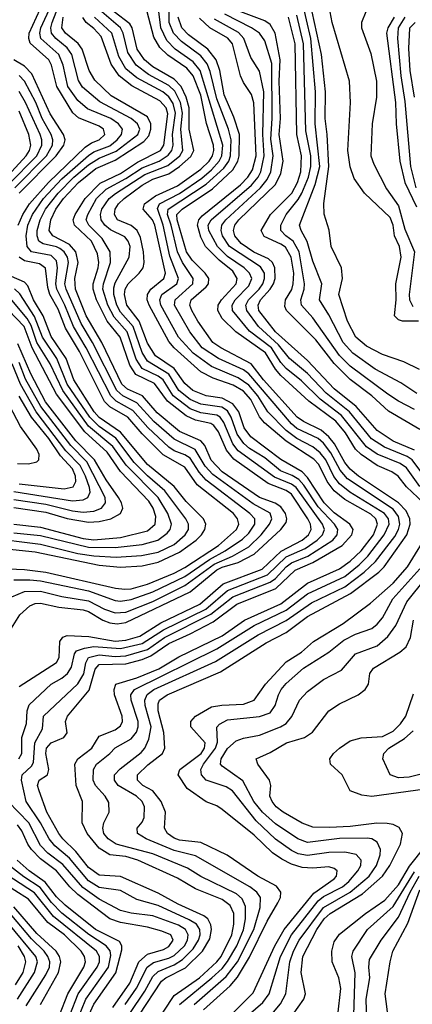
# Model space of a CAD drawing. Header units: inches. Extents: x 501365 to 657855, y 482276 to 547543.
# Tile 760 of 957: x 615972 to 617442, y 522590 to 526280. Entities that reach past the tile are written whole.
import ezdxf

# ---------------------------------------------------------------- set-up
doc = ezdxf.new("R2010")
doc.units = ezdxf.units.IN
doc.header["$MEASUREMENT"] = 0
doc.layers.add('A6512', color=7, linetype='Continuous')

msp = doc.modelspace()

# ---------------------------------------------------------------- linework, layer by layer
at = {"layer": 'A6512', "color": 5}
for points, elevation in [([(615942.4, 524117.6), (615990, 524137.2), (616050, 524138.2), (616130, 524118), (616230, 524102.6), (616290, 524071.2), (616330, 524057.8), (616370, 524060.1), (616470, 524100.3), (616590, 524159.2), (616699.9, 524240.1), (616768.2, 524270), (616830, 524304.8), (616876.7, 524350), (616907.2, 524390), (616915.9, 524410), (616910, 524430.8), (616845.8, 524465.8), (616695.6, 524575.6), (616666.8, 524606.8), (616629.4, 524669.4), (616550, 524708.1), (616474.7, 524774.7), (616410, 524844.8), (616358.3, 524870), (616335.7, 524890), (616244.3, 525070), (616201.8, 525141.8), (616145.4, 525270), (616141, 525290), (616154.3, 525370), (616150.5, 525390.5), (616138.1, 525410), (616122.2, 525422.2), (616109.2, 525429.2), (616060.4, 525440.4), (616043.2, 525450), (616037.2, 525470), (616037.7, 525490), (616048.1, 525530), (616069.2, 525570), (616115.6, 525630), (616174.6, 525690), (616230, 525735.7), (616270, 525761.6), (616332.8, 525787.2), (616413.9, 525850), (616421.6, 525870), (616413.2, 525890), (616388.9, 525910), (616272.3, 525972.3), (616207.3, 526027.3), (616192.7, 526052.7), (616166.8, 526150), (616150, 526174.6), (616106.7, 526210), (616090.7, 526230), (616088.3, 526250), (616093.3, 526270), (616146.9, 526410)], 3640), ([(615965.8, 525510), (615983.9, 525550), (616009.3, 525590), (616079.9, 525670), (616217.6, 525802.4), (616240.8, 525819.1), (616269.2, 525830), (616290.6, 525850), (616285.3, 525870), (616270, 525881.1), (616192.2, 525912.2), (616170.5, 525930.5), (616110.9, 526030), (616090.8, 526110), (616081.7, 526130), (616011.7, 526191.7), (616005.6, 526210), (616007.3, 526230), (616062.1, 526350)], 3680), ([(616625.8, 522590), (616745.7, 522694.3), (616787.2, 522750), (616848.1, 522870), (616872.5, 522952.5), (616873.6, 522990), (616859.7, 523010), (616833.2, 523030), (616630, 523146.4), (616550, 523166.3), (616445.7, 523210), (616412.5, 523230), (616411.5, 523250), (616430, 523272.4), (616437.9, 523290), (616438.8, 523330), (616430.8, 523350), (616409.9, 523370), (616341, 523410), (616326.5, 523430), (616327.2, 523450), (616347.6, 523472.4), (616426.7, 523533.3), (616440.5, 523550), (616456, 523584), (616464.7, 523630), (616442.1, 523710), (616440.2, 523730), (616448.7, 523751.3), (616474.5, 523770), (616705.4, 523874.5), (616865.5, 523974.5), (616970, 524028.6), (617065, 524095), (617190, 524154.7), (617261.7, 524210), (617304.3, 524250), (617376.4, 524343.6), (617390.3, 524369.8), (617395.2, 524390), (617390, 524418.5), (617370, 524445.6), (617199.3, 524559.3), (617171.4, 524591.4), (617136.8, 524656.8), (617110, 524693.2), (617090, 524710.9), (617010, 524748.1), (616990, 524765.2), (616830, 524952.5), (616810, 524967.7), (616716.2, 525010), (616655.2, 525050), (616608.5, 525110), (616551.7, 525210), (616554.2, 525230), (616620.2, 525290), (616621.7, 525310), (616581.6, 525370), (616562.4, 525410), (616539.2, 525510), (616525.5, 525550), (616528.3, 525570), (616670, 525663.5), (616736.2, 525723.8), (616754.9, 525750), (616761.9, 525770), (616764.2, 525830), (616754, 525870), (616710, 525984), (616685.7, 526085.7), (616674, 526114), (616650, 526144.9), (616578.3, 526198.3), (616548.2, 526230), (616531.6, 526270), (616532.8, 526350)], 3440), ([(617458.7, 524878.7), (617398.7, 524918.7), (617302.7, 524970), (617219.6, 525030), (617183.5, 525070), (617130, 525173.7), (617095, 525230), (617103.3, 525290), (617070, 525375.5), (617048.8, 525448.8), (617025.4, 525490), (617019.7, 525510), (617078.1, 525661.9), (617095.5, 525730), (617078.6, 525890), (617079.6, 526010), (617061.7, 526210), (617029.3, 526349.3)], 3240), ([(615950, 524180.4), (616010, 524180.8), (616050, 524176.9), (616230, 524139.8), (616330, 524103.9), (616350, 524101.1), (616390, 524107), (616470, 524136.3), (616590, 524193.6), (616682.4, 524257.6), (616741.5, 524290), (616806.2, 524333.8), (616830, 524355.2), (616852.2, 524390), (616852.2, 524410), (616834.1, 524430), (616670, 524554.8), (616643.8, 524583.8), (616610, 524636.4), (616590, 524649.3), (616550, 524663.8), (616530, 524677.6), (616451.7, 524751.7), (616395.5, 524815.5), (616332.8, 524850), (616312.9, 524870), (616221.2, 525050), (616174, 525130), (616141.3, 525210), (616110.8, 525270), (616106.9, 525290), (616113.6, 525350), (616110, 525376.4), (616090, 525396.6), (616016, 525410), (615999.5, 525430), (615996.3, 525470), (616002.9, 525510), (616020.2, 525550), (616061.3, 525610), (616130, 525683.2), (616230, 525771), (616250, 525785), (616310, 525807.9), (616337.1, 525830), (616353.3, 525850), (616356.9, 525870), (616342.1, 525890), (616313.2, 525910), (616225.4, 525945.4), (616190, 525977.1), (616152, 526030), (616134.9, 526110), (616118.5, 526150), (616051.7, 526210), (616047.3, 526230), (616050.7, 526250), (616090, 526333.2)], 3660), ([(616384.1, 522555.9), (616440.3, 522639.7), (616470, 522694.3), (616490, 522713.7), (616550, 522738.3), (616581.6, 522758.4), (616621.6, 522798.4), (616642, 522830), (616647.7, 522850), (616646.3, 522870), (616633.6, 522890), (616607.1, 522907.1), (616490, 522960.2), (616410, 522982.8), (616350, 523016.5), (616270, 523027.5), (616230, 523053.5), (616158, 523138), (616103.6, 523183.6), (616082.6, 523210), (616049.3, 523270), (615995.6, 523350), (615978.2, 523430), (615981.5, 523450), (616016.8, 523483.2), (616024.2, 523495.8), (616028.3, 523570), (616057.3, 523622.7), (616061.5, 523670), (616190, 523791.8), (616211.7, 523828.3), (616219.2, 523870), (616230.1, 523889.9), (616270, 523899.4), (616330, 523894.2), (616370, 523896.3), (616450, 523920.4), (616514.6, 523965.4), (616688.1, 524051.9), (616770, 524117.4), (616910, 524171.7), (616930, 524185.3), (616970, 524229.8), (616990, 524245.1), (617050.9, 524269.1), (617144, 524330), (617161.3, 524350), (617162.8, 524370), (617150.7, 524390), (617090, 524454.4), (617035.6, 524535.6), (617016.7, 524556.7), (616992.4, 524572.4), (616949, 524590), (616890, 524637.9), (616832.9, 524672.9), (616811.5, 524691.5), (616786.9, 524726.9), (616764.1, 524790), (616750, 524814.7), (616728.6, 524828.6), (616650, 524839.7), (616610, 524856.6), (616568.3, 524890), (616530, 524951.5), (616450, 525000.2), (616430, 525033.2), (616397.3, 525130), (616350, 525184), (616335.4, 525210), (616324.4, 525250), (616324.4, 525275.6), (616330, 525294.4), (616382, 525390), (616385.4, 525430), (616378.7, 525450), (616365.9, 525465.9), (616312.4, 525492.4), (616290.3, 525510.3), (616277.2, 525530), (616275, 525550), (616279.2, 525570), (616306.4, 525610), (616331.2, 525628.8), (616440.6, 525699.4), (616526.5, 525733.5), (616571.5, 525770), (616582.6, 525790), (616575.6, 525870), (616581.9, 525930), (616574.6, 525970), (616552.3, 526012.3), (616530, 526033.7), (616454.4, 526074.4), (616407.7, 526110), (616376.6, 526156.6), (616359.2, 526230), (616349.4, 526249.4), (616279.5, 526310)], 3540), ([(616419.4, 522550), (616502.5, 522677.5), (616518.9, 522690), (616592.6, 522727.4), (616656.9, 522790), (616683.8, 522836.2), (616690.4, 522870), (616688.2, 522888.2), (616676.6, 522910), (616661.2, 522921.2), (616564.9, 522964.9), (616490, 523006.4), (616350, 523069.5), (616270, 523074), (616230, 523103.2), (616182.5, 523162.5), (616133.4, 523210), (616118.9, 523230), (616073.8, 523310), (616044.9, 523390), (616038.4, 523410), (616045.4, 523430), (616075.6, 523450), (616080.5, 523470), (616069.5, 523530), (616072.1, 523550), (616090.2, 523569.8), (616137.5, 523590), (616150, 523607.7), (616144.1, 523650), (616150.8, 523670), (616232.4, 523767.6), (616254.4, 523845.6), (616270, 523863.5), (616370, 523865.9), (616430, 523881.8), (616463.5, 523896.5), (616530, 523942.4), (616610, 523978.1), (616696.3, 524023.7), (616785.6, 524090), (616931.1, 524148.9), (617002.9, 524217), (617070, 524246.5), (617179.1, 524310), (617215.4, 524350), (617220.1, 524370), (617207.9, 524390), (617150, 524432.5), (617112, 524470), (617050, 524564.3), (617030, 524586), (616950, 524632.1), (616836.9, 524716.9), (616812.6, 524750), (616792.4, 524810), (616770, 524840.6), (616730, 524861.1), (616670, 524870.1), (616620.5, 524890), (616590, 524916.2), (616550, 524972.7), (616480.4, 525020.4), (616450, 525067.6), (616418.9, 525150), (616373.2, 525210), (616364.2, 525250), (616367.4, 525270), (616378.4, 525290), (616419.6, 525330), (616434, 525350), (616437.8, 525370), (616435.3, 525410), (616424.1, 525464.1), (616412.3, 525490), (616390, 525508.7), (616338.2, 525530), (616326.4, 525550), (616329.4, 525570), (616342.3, 525590), (616363.5, 525610), (616430, 525660.1), (616470, 525681.9), (616530, 525702), (616570.7, 525730), (616613.2, 525766.8), (616623.7, 525790), (616607.1, 525870), (616606.6, 525950), (616595.7, 525990), (616576.3, 526030), (616550, 526057.3), (616470, 526103.9), (616438.9, 526130), (616411.4, 526170), (616392.7, 526250), (616384.4, 526264.4), (616325.3, 526310)], 3520), ([(616475.7, 522510), (616550, 522623), (616645.6, 522690), (616710, 522748.9), (616726.3, 522770), (616766.1, 522850), (616774.2, 522890), (616773.6, 522930), (616760.2, 522960.2), (616730, 522983.4), (616630, 523023), (616563.1, 523063.1), (616413.9, 523130), (616370, 523144), (616310, 523150.4), (616270, 523174.9), (616224.6, 523230), (616205.6, 523270), (616207.3, 523350), (616183.4, 523410), (616178, 523490), (616190.3, 523510), (616241.7, 523550), (616270, 523594.6), (616330, 523619.4), (616350, 523633.7), (616356.5, 523650), (616355.2, 523670), (616326.6, 523750), (616325.2, 523770), (616331.6, 523790), (616410, 523813.3), (616493.1, 523846.9), (616567.6, 523892.4), (616730, 523971.3), (616813.6, 524030), (616950, 524091.6), (617050, 524168.4), (617170, 524222.6), (617210, 524250.5), (617250, 524289.1), (617296.2, 524350), (617311.7, 524390), (617306.1, 524410), (617287.4, 524427.4), (617190, 524482.3), (617150, 524515), (617123.7, 524550), (617092.6, 524612.6), (617073.2, 524633.2), (616970, 524700.1), (616888.7, 524768.7), (616870, 524791.7), (616837, 524857), (616810, 524887.9), (616770.9, 524910.9), (616696.5, 524936.5), (616650, 524960.6), (616550.2, 525050), (616530, 525074.3), (616456.8, 525210), (616449.1, 525230), (616450.4, 525250), (616463.4, 525270), (616511.4, 525310), (616517.5, 525330), (616478.5, 525510), (616468.8, 525530), (616434.3, 525570), (616439, 525590), (616480.1, 525620.1), (616562.8, 525657.2), (616650, 525719.3), (616681, 525750), (616693.9, 525770), (616698.8, 525790), (616697.1, 525810), (616670.9, 525890.9), (616650, 525997), (616621.7, 526070), (616598.2, 526098.2), (616527.2, 526147.2), (616496.3, 526176.3), (616474.4, 526214.4), (616449.1, 526309.1)], 3480), ([(616570, 522590.1), (616691.1, 522688.9), (616730, 522724.6), (616750, 522750.1), (616784.5, 522810), (616809.9, 522869.9), (616817.9, 522910), (616817.3, 522957.3), (616805.1, 522985.1), (616784, 523004), (616650, 523069.6), (616600, 523100), (616470, 523153.7), (616333.4, 523190), (616302.7, 523210), (616287, 523230), (616282.7, 523250), (616287.4, 523270), (616307.1, 523310), (616306.1, 523346.1), (616292.1, 523370), (616255.4, 523410), (616246.9, 523430), (616248.4, 523470), (616259.2, 523490), (616309.9, 523530), (616330, 523551.9), (616390, 523585.1), (616409.3, 523610), (616415.7, 523630), (616415.7, 523650), (616389.9, 523730), (616388.6, 523750), (616402.1, 523770), (616710, 523922.7), (616850, 524009.4), (616970, 524066.7), (617050, 524128), (617190, 524194), (617243.1, 524236.9), (617275.2, 524270), (617336.9, 524350), (617354.9, 524390), (617352.5, 524410), (617337.7, 524430), (617208.7, 524510), (617170, 524540.5), (617148.3, 524568.3), (617118.2, 524630), (617097, 524657), (617070, 524679.5), (617010, 524711.1), (616970, 524741), (616901.7, 524810), (616864.3, 524870), (616829.9, 524909.9), (616790, 524938), (616690, 524980.8), (616621, 525030), (616566.1, 525090), (616500.7, 525210), (616496.2, 525230), (616503.8, 525250), (616560.1, 525290), (616567.2, 525310), (616534.3, 525394.3), (616509.1, 525510), (616487.6, 525572.4), (616495.9, 525590), (616570.9, 525629.1), (616653.8, 525686.2), (616690, 525717.4), (616718.8, 525750), (616728.9, 525770), (616732.7, 525810), (616648, 526090), (616621.8, 526121.8), (616554.3, 526170), (616522.5, 526202.6), (616500, 526250), (616490.8, 526330.8)], 3460), ([(617450, 524666.8), (617370, 524701), (617310, 524740), (617231.4, 524830), (617150, 524897.1), (617050, 525003.1), (616930, 525110), (616867.3, 525190), (616864.6, 525210), (616874.1, 525230), (616910.4, 525269.6), (616922.4, 525290), (616928.3, 525310), (616927.6, 525350), (616919.1, 525370), (616904, 525384), (616848.6, 525408.6), (616800.9, 525440.9), (616777.7, 525470), (616772.8, 525490), (616777.3, 525510), (616792, 525530), (616930, 525662.5), (616950, 525703.7), (616958, 525750), (616943.3, 525850), (616948.9, 525910), (616943.8, 526050), (616947.3, 526130), (616928.2, 526230), (616910, 526262.6), (616890, 526275.2), (616790, 526313)], 3320), ([(617469.4, 524969.4), (617410, 524998.4), (617330, 525024.8), (617270, 525056.1), (617230.2, 525090.2), (617199.3, 525150), (617167.5, 525250), (617181.2, 525310), (617176.7, 525350), (617138.8, 525430), (617130.9, 525490.9), (617111.8, 525551.8), (617110.6, 525590.6), (617129, 525730), (617123.2, 525850), (617115.6, 525910), (617117.1, 526010), (617101.7, 526150), (617067.1, 526310)], 3220), ([(617464.7, 525150), (617405.2, 525150), (617390, 525155.1), (617376, 525170), (617381.7, 525230), (617379.9, 525290), (617400.7, 525390), (617394.4, 525430), (617374.9, 525470), (617369.9, 525510), (617358.7, 525538.7), (617263.6, 525630), (617224.7, 525684.7), (617210, 525728.7), (617200.5, 525790), (617210.7, 525970), (617207.5, 526050), (617142.4, 526270), (617130.2, 526329.8)], 3180), ([(617268, 526310), (617252.1, 526270), (617252.3, 526250), (617287.2, 526152.8), (617308.1, 526050), (617307.8, 525990), (617291.7, 525890), (617287.2, 525770), (617298.5, 525738.5), (617345.8, 525645.8), (617390, 525582.4), (617414.4, 525494.4), (617450, 525410.2), (617430.1, 525250), (617431.5, 525230), (617444.6, 525204.6)], 3180), ([(615910.6, 523950), (615972.4, 524050), (616010, 524083.4), (616030, 524092), (616050, 524093.3), (616118, 524078), (616210, 524068.4), (616230, 524062.1), (616283.3, 524030), (616310, 524019.7), (616336.4, 524016.4), (616370, 524020.8), (616610, 524136.1), (616710, 524218.1), (616730, 524228.2), (616790, 524245.6), (616850, 524276.8), (616950.3, 524370), (616970, 524395.2), (616972.6, 524410), (616967.4, 524430), (616950, 524454.8), (616928.2, 524468.2), (616869.5, 524489.5), (616730, 524586), (616689.5, 524629.5), (616664.7, 524684.7), (616650, 524702.1), (616570, 524736.9), (616486.4, 524806.4), (616431.2, 524870), (616375.2, 524895.2), (616354.3, 524914.3), (616279.2, 525070), (616220.9, 525170), (616180.6, 525270), (616178, 525310), (616191.1, 525370), (616181.8, 525410), (616157.9, 525437.9), (616096.4, 525470), (616082.2, 525490), (616088.1, 525530), (616107.3, 525570), (616136.2, 525610), (616191.7, 525670), (616257.2, 525722.8), (616330, 525753.7), (616436.7, 525823.3), (616455.6, 525844.4), (616462.9, 525870), (616462.4, 525890), (616450, 525915.7), (616314.4, 525994.4), (616253.8, 526053.8), (616232.4, 526090), (616205.4, 526170), (616191, 526191), (616142.9, 526230), (616129.5, 526249.5), (616134.8, 526290)], 3620), ([(615969.3, 523510.7), (615979.6, 523530), (615979.8, 523590), (615997.3, 523642.7), (616000.1, 523690), (616007.1, 523712.9), (616090.2, 523789.8), (616130, 523812.1), (616150.7, 523829.3), (616166.5, 523853.5), (616176.7, 523903.3), (616185.1, 523914.9), (616214.6, 523925.4), (616250, 523930.9), (616350, 523923.4), (616430, 523941.9), (616510, 523993.4), (616668.4, 524071.6), (616750, 524141.2), (616900, 524200), (616970, 524267.1), (617041.2, 524298.8), (617085.8, 524330), (617106.1, 524350), (617112.7, 524370), (617105.6, 524390), (617006.6, 524526.6), (616990, 524539.4), (616925.6, 524565.6), (616790, 524663.9), (616770, 524690.6), (616736.7, 524770), (616722.8, 524790), (616710, 524798.2), (616650, 524806.4), (616610, 524821.9), (616546.7, 524870), (616509, 524930), (616490, 524944.7), (616430, 524972.6), (616407.8, 525007.8), (616375, 525110), (616325.4, 525165.3), (616301.4, 525210), (616283.9, 525270), (616285.4, 525290), (616312.1, 525370), (616311.3, 525410), (616280.3, 525460.3), (616230.9, 525510), (616221.4, 525530), (616226.5, 525550), (616259.4, 525610), (616295.3, 525644.7), (616370, 525684.4), (616430, 525725), (616494.1, 525750), (616528, 525772), (616541.8, 525790), (616546.6, 525810), (616544.6, 525850), (616555.2, 525930), (616546.2, 525966.2), (616530, 525991.3), (616507.4, 526010), (616410, 526061.6), (616370, 526096.2), (616342.6, 526142.6), (616316.7, 526230), (616252.1, 526290)], 3560), ([(615970, 523780.8), (616109.4, 523870.6), (616119.8, 523890), (616121.7, 523950), (616133.9, 523966.1), (616150, 523972.1), (616231.1, 523968.9), (616330, 523951.2), (616370, 523954.9), (616421.8, 523970), (616500.7, 524019.3), (616647, 524090), (616733.9, 524166.1), (616879.3, 524220.7), (616951.4, 524288.6), (617030.2, 524330), (617053.5, 524350), (617063.6, 524370), (617061.1, 524390), (617050.7, 524410), (616990, 524502), (616970, 524515.8), (616902.3, 524542.3), (616773.3, 524633.3), (616746.3, 524666.3), (616716, 524736), (616699.1, 524759), (616687.2, 524767.2), (616630, 524779), (616595.8, 524795.8), (616525, 524850), (616476.3, 524916.3), (616406.4, 524950), (616385, 524985), (616347.9, 525090), (616299.7, 525150), (616259.4, 525230), (616247.6, 525270), (616247.1, 525290), (616265.4, 525350), (616267.8, 525370), (616263, 525403), (616240.3, 525450), (616176.8, 525510), (616171.7, 525530), (616179.1, 525550), (616217.5, 525610), (616273.1, 525666.9), (616350, 525703.9), (616413.5, 525746.5), (616499, 525790), (616511.5, 525810), (616526.9, 525926.9), (616520.1, 525950), (616496.5, 525976.5), (616391.7, 526031.7), (616344.2, 526070), (616313.9, 526113.9), (616276.8, 526216.8), (616250, 526246.9), (616221.1, 526270), (616208.1, 526288.1)], 3580), ([(616660.5, 522570), (616760.4, 522659.6), (616787.5, 522692.5), (616832.7, 522767.3), (616898.1, 522901.9), (616938.9, 522970), (616948.2, 522990), (616949.9, 523010), (616933.2, 523033.2), (616863.7, 523070), (616749, 523149), (616650, 523196.4), (616570, 523205.4), (616550, 523212.4), (616525.1, 523230), (616513.7, 523250), (616518.5, 523310), (616501.6, 523350), (616470.3, 523390), (616433.4, 523410), (616412.7, 523430), (616412.5, 523450), (616451.8, 523488.2), (616506.5, 523530), (616514.9, 523550), (616511.5, 523608.5), (616490, 523690), (616490, 523716.8), (616495.8, 523730), (616523.7, 523750), (616724.2, 523835.7), (616895.4, 523944.5), (616970, 523983.4), (617050, 524043.2), (617210.3, 524129.7), (617316.8, 524210), (617336.7, 524230), (617421.6, 524350), (617434.1, 524390), (617433, 524410), (617419.5, 524439.5), (617390, 524469.6), (617240.7, 524570), (617210, 524595.5), (617190, 524620.2), (617150.5, 524690), (617130, 524717.4), (617101.3, 524741.3), (617034.2, 524774.2), (617010.9, 524790.9), (616884.7, 524930), (616838.7, 524990), (616725, 525050), (616695.5, 525070), (616639, 525150), (616617, 525190), (616609.1, 525210), (616613.7, 525230), (616670, 525278.5), (616679, 525290), (616679.9, 525310), (616666.8, 525330), (616618.3, 525378.3), (616597, 525410), (616561.4, 525530), (616560.7, 525550), (616580.3, 525570), (616693.7, 525646.3), (616770, 525717.2), (616789.3, 525750), (616794.1, 525770), (616794.6, 525850), (616774.4, 525914.4), (616738.1, 525998.1), (616720.8, 526090), (616707.8, 526130), (616676.8, 526170), (616603.5, 526223.5), (616578.9, 526250), (616564.9, 526290)], 3420), ([(617505.1, 524450), (617420.1, 524530), (617389.2, 524569.2), (617365.6, 524585.6), (617310, 524610), (617250, 524650.2), (617230, 524670.5), (617192.3, 524732.3), (617156, 524776), (617054.9, 524850), (616950, 524946.2), (616929.4, 524970), (616892.1, 525032.1), (616781.4, 525110), (616730, 525160.6), (616713.4, 525190), (616715.1, 525210), (616727.9, 525230), (616782.2, 525290), (616786.3, 525310), (616770, 525338), (616718.3, 525378.3), (616667.7, 525430), (616650, 525464.9), (616637.9, 525510), (616642.3, 525530), (616654.9, 525545.1), (616798.3, 525661.7), (616826.2, 525690), (616843.2, 525716.8), (616856.9, 525770), (616848.8, 525968.8), (616839.7, 525999.7), (616810, 526044.6), (616799.2, 526070), (616768.9, 526190), (616751.2, 526211.2), (616683.8, 526250), (616645.5, 526285.5)], 3380), ([(617470, 524531.3), (617420.1, 524600.1), (617396.5, 524616.5), (617310, 524651.6), (617270, 524678.8), (617177.1, 524797.1), (617097.4, 524857.4), (617027.2, 524927.2), (616970, 524973), (616950, 524995.6), (616914.7, 525050), (616833, 525113), (616768.5, 525190), (616767.6, 525210), (616778.8, 525230), (616830, 525282.3), (616841.1, 525310), (616832.7, 525330), (616812, 525350), (616750, 525392.7), (616712.9, 525430), (616680, 525490), (616677.9, 525510), (616688.5, 525530), (616840, 525660), (616864.4, 525690), (616874.5, 525710), (616887.5, 525770), (616882.8, 525850), (616886.2, 526010), (616870, 526086.8), (616838, 526138), (616811.2, 526210), (616791.6, 526231.6), (616702, 526282)], 3360), ([(617496.6, 524556.6), (617441.9, 524630), (617422.7, 524642.7), (617337.9, 524677.9), (617289.2, 524709.2), (617206.6, 524810), (617120.1, 524880.1), (617050, 524954), (616982.5, 525010), (616941, 525061), (616866, 525130), (616822, 525190), (616819.1, 525210), (616828.2, 525230), (616868.1, 525270), (616882, 525290), (616888.8, 525310), (616888.9, 525330), (616873.7, 525353.7), (616757.6, 525430), (616731.3, 525470), (616725.8, 525490), (616729.1, 525510), (616744.3, 525530), (616873.5, 525650), (616898.8, 525681.2), (616911.8, 525710), (616921.4, 525770), (616912.1, 525832.1), (616917.2, 525910), (616915.8, 526115.8), (616890, 526201.2), (616869.3, 526229.3), (616839.5, 526250), (616740.3, 526300.3)], 3340), ([(617470, 524744.8), (617353.5, 524813.5), (617290.4, 524870.4), (617210, 524932.1), (617150, 524991.2), (617080.3, 525080.3), (616970.6, 525190), (616964.9, 525204.9), (616967.7, 525230), (616990.7, 525269.3), (616996.3, 525290), (616998.1, 525330), (616988.9, 525390), (616967.2, 525427.2), (616950, 525439.4), (616887.4, 525467.4), (616876.1, 525490), (616911.1, 525550), (616991.3, 525630), (617012.1, 525670), (617024.9, 525710), (617027, 525770), (617009.1, 525850), (617003, 526190), (616977.9, 526290)], 3280), ([(617450, 524819.1), (617390, 524849.9), (617350, 524876.3), (617210, 524981.9), (617170, 525021.5), (617070, 525163.1), (617027.7, 525210), (617025.1, 525230), (617037.1, 525270), (617038, 525290), (617018.3, 525410), (616996, 525450), (616968.2, 525470), (616950.3, 525490), (616949.6, 525509.6), (616969.3, 525550), (617014.2, 525605.8), (617028, 525630), (617052.8, 525690), (617062.4, 525730), (617061.6, 525770), (617044, 525864), (617035, 526190), (617010, 526296.7)], 3260), ([(617374.2, 526290), (617350, 526250), (617346, 526230), (617379.2, 525970), (617381.3, 525890), (617395.1, 525750), (617414.7, 525670), (617458.3, 525578.3)], 3220), ([(617413.9, 526290), (617389.7, 526250), (617386.2, 526210), (617399, 526070), (617413.9, 525973.9), (617434.9, 525730), (617455.9, 525650)], 3240), ([(617452.4, 526270), (617431.3, 526248.7), (617428, 526172), (617433.2, 526090), (617448.7, 525990)], 3260), ([(615970, 525630), (616109.1, 525770), (616137.7, 525810), (616141.8, 525830), (616135.8, 525850), (616086.6, 525926.6), (616017.3, 526077.3), (615990, 526105.8), (615950.1, 526130.1)], 3720), ([(615953.2, 525650), (616072.6, 525770), (616095.2, 525810), (616096.3, 525830), (616090, 525850), (616056.4, 525910), (616032.4, 525970), (615990, 526049.2), (615970.3, 526070.3)], 3740), ([(615930, 525662), (616035.8, 525770), (616055, 525810), (616054.7, 525830), (616048.1, 525850), (615994, 525970), (615970.4, 526010.4)], 3760), ([(615858.3, 525621.7), (615996.4, 525770), (616009.1, 525790), (616014.1, 525810), (616006.2, 525850), (615970, 525937.3)], 3780), ([(615870, 524224.2), (615990, 524220.2), (616070, 524210), (616330.8, 524149.2), (616365.4, 524145.4), (616390, 524147.8), (616450, 524164.1), (616550, 524205.4), (616590, 524227), (616716.3, 524310), (616783.9, 524370), (616792.7, 524390), (616787.6, 524410), (616772.5, 524430), (616637.1, 524537.1), (616590, 524602.7), (616509.3, 524649.3), (616430, 524728.6), (616377.3, 524790), (616310, 524828.9), (616290, 524849.7), (616196.2, 525036.1), (616143.7, 525123.7), (616115.5, 525195.5), (616084.8, 525250), (616076.9, 525276.9), (616068.7, 525348.7), (616045.6, 525365.6), (615990, 525376.7), (615970.6, 525390)], 3680), ([(615850, 524304), (616030, 524285.3), (616270, 524235.4), (616350, 524228), (616430, 524233), (616490, 524246.7), (616570, 524284.2), (616632.6, 524330), (616653, 524350), (616665.5, 524370), (616669, 524390), (616660.8, 524410), (616594.9, 524474.9), (616550, 524531), (616450, 524613.7), (616350, 524734.3), (616270, 524789.1), (616250.6, 524810), (616175.2, 524930), (616145.6, 525010), (616090, 525093.2), (616060.3, 525170), (616023.3, 525230), (616002.6, 525282.6), (615990, 525296.5), (615912.6, 525330)], 3720), ([(615850, 524339.8), (616050, 524314.9), (616190, 524280.1), (616250, 524270.3), (616333.6, 524266.4), (616427.6, 524272.4), (616490, 524284.8), (616550, 524313.4), (616591.8, 524350), (616603.5, 524370), (616604.1, 524390), (616594.1, 524410), (616515, 524515), (616450, 524570.8), (616401, 524621), (616331.4, 524711.4), (616270, 524755), (616235, 524790), (616150, 524914.6), (616110.5, 525010), (616057.8, 525090), (616028, 525168), (615972.5, 525252.5), (615952, 525272)], 3740), ([(615950, 524357.6), (616050, 524347.1), (616230, 524303), (616330, 524302), (616430, 524313.9), (616488.7, 524330), (616524.8, 524355.2), (616535.9, 524370), (616540.1, 524390), (616527.1, 524430), (616490.4, 524490), (616370.2, 524610.2), (616320.4, 524680.4), (616230, 524757.3), (616132.9, 524890), (616086.1, 524990), (616036.6, 525070), (616014.5, 525134.5), (615999.9, 525159.9), (615936.2, 525236.2)], 3760), ([(615950, 524389.4), (616050, 524378.3), (616210, 524336.1), (616250, 524330.7), (616350, 524340.1), (616450, 524365.1), (616479.3, 524390), (616482.1, 524417.9), (616472.2, 524450), (616455.8, 524475.8), (616350, 524587.3), (616299.7, 524659.7), (616216.1, 524736.1), (616110, 524877.3), (616018.8, 525050), (615988.1, 525130), (615901.6, 525221.6)], 3780), ([(615950, 524451.6), (616070, 524434.7), (616150, 524410.8), (616230, 524397.4), (616270, 524399.7), (616313, 524410), (616349, 524430), (616357.9, 524450), (616353.7, 524470), (616342.5, 524490), (616296.2, 524556.2), (616252.5, 524630), (616182.1, 524702.1), (616068.5, 524848.5), (616013.1, 524953.1), (615965.6, 525065.6)], 3820), ([(615950, 524512.2), (616170, 524477.4), (616210, 524480.8), (616227.7, 524490), (616235.5, 524510), (616233.4, 524526.6), (616218.2, 524570), (616197.9, 524610), (616144.9, 524664.9), (616033.1, 524810), (615974.4, 524914.4), (615944.4, 524990)], 3860), ([(615950, 524482), (616070, 524464.9), (616170, 524438.9), (616210, 524434.4), (616250, 524438.1), (616278.7, 524450), (616292.8, 524470), (616291.7, 524490), (616223.1, 524623.1), (616164, 524684), (616050.6, 524830), (615993.3, 524933.3), (615970, 524995.8)], 3840), ([(615963.2, 524616.9), (616004.4, 524615.6), (616036.5, 524623.5), (616043.7, 524630), (616045.2, 524650), (616035.9, 524670), (615975, 524755), (615892.5, 524910)], 3920), ([(615970, 524540.7), (616137.9, 524522.1), (616172.5, 524530), (616182.6, 524550), (616181.5, 524570), (616170, 524597.3), (616125.2, 524645.2), (616080.8, 524710), (616015.8, 524790), (615969.7, 524869.7)], 3880), ([(616766.5, 522553.5), (616846.6, 522633.4), (616927.9, 522810), (616962.6, 522870), (617073, 523007), (617150, 523060.8), (617158.1, 523070), (617160.7, 523090), (617150, 523099.4), (617130, 523104.8), (617070, 523099.9), (617030, 523103.4), (616990, 523115.8), (616953.9, 523133.9), (616918.3, 523158.3), (616850, 523224.7), (616730, 523320.8), (616710, 523334), (616670, 523348.7), (616598.7, 523398.7), (616565.4, 523450), (616572.1, 523470), (616651.3, 523530), (616664, 523550), (616666.3, 523570), (616613.4, 523630), (616613.1, 523650), (616630.5, 523670), (616690, 523704.4), (616728.3, 523711.7), (616810, 523715.5), (616850.4, 523729.6), (616891.8, 523790), (616970, 523873.7), (617026.7, 523910), (617071.9, 523950), (617183.1, 524016.9), (617286.1, 524093.9), (617371, 524169), (617424.2, 524230), (617510.2, 524370)], 3380), ([(616827.7, 522550), (616882.4, 522597.6), (616906.5, 522630), (616948.4, 522770), (616989.7, 522850.3), (617090, 522977.9), (617110, 522993.7), (617180.3, 523030), (617204.7, 523050), (617238.1, 523090), (617249.1, 523110), (617251.1, 523130), (617232.1, 523152.1), (617190, 523161), (617130, 523159.6), (617050, 523148.3), (617014.2, 523154.2), (616990, 523166.2), (616930, 523209), (616857.5, 523277.5), (616768.6, 523390), (616745.3, 523405.3), (616670.8, 523430.8), (616653.2, 523450), (616650.3, 523470), (616659.9, 523490), (616704.8, 523550), (616712.6, 523572.6), (616710.6, 523629.4), (616720, 523640), (616750, 523655.7), (616870, 523668.3), (616910, 523682.7), (616929.1, 523710), (616940.7, 523750), (616951.6, 523770), (616970, 523792.5), (617034.3, 523850), (617130, 523909.7), (617185.6, 523954.4), (617230, 523977.3), (617290, 523998.7), (617310, 524015.1), (617330, 524038.9), (617369, 524110), (617470, 524222.7)], 3360), ([(616896.4, 522530), (616948.3, 522591.7), (616968.3, 522630), (616983.5, 522750), (616997.2, 522790), (617018.2, 522830), (617110, 522953.6), (617209.7, 523010.3), (617280.2, 523070), (617308.1, 523110), (617321.8, 523150), (617323, 523170), (617310, 523198.2), (617290, 523209.9), (617272.6, 523212.6), (617170, 523211), (617050, 523196.9), (617013.8, 523210), (616930, 523267.1), (616881.2, 523310), (616849.2, 523350), (616807.9, 523427.9), (616730, 523483), (616724.5, 523490), (616725.8, 523510), (616750, 523548.8), (616782.8, 523577.2), (616810, 523587.9), (616870, 523599.3), (616949.1, 523630), (616970, 523642.5), (616991, 523669), (617019.9, 523730), (617050, 523762), (617110, 523807.3), (617177, 523843), (617230, 523903.8), (617310, 523934), (617351, 523969), (617380.6, 524010), (617421.2, 524098.8), (617492.6, 524187.4)], 3340), ([(616992.9, 522550), (617035.5, 522610), (617042.1, 522630), (617026.3, 522710), (617032.3, 522770), (617084.5, 522870), (617112.5, 522910), (617134.9, 522930), (617256.1, 523003.9), (617330.9, 523070), (617358, 523110), (617398.3, 523190), (617405.5, 523230), (617393.1, 523253.1), (617370, 523263.8), (617347.8, 523267.8), (617309.1, 523269.1), (617210, 523256.2), (617132.3, 523252.3), (617070, 523253.6), (617030, 523268.5), (616958.4, 523310), (616932.8, 523330), (616917.1, 523350), (616908.4, 523370), (616912.1, 523410), (616907.3, 523430), (616863.7, 523490), (616856.9, 523510), (616910, 523533.3), (616970.5, 523569.5), (617038.3, 523590), (617068.4, 523610), (617129.9, 523690.1), (617170, 523716.3), (617239.3, 523750), (617265.8, 523770), (617277.9, 523790), (617283.2, 523830), (617296.5, 523850), (617394.8, 523910), (617419, 523930), (617435.3, 523964.7), (617447, 524030)], 3320), ([(617490, 523396.8), (617290, 523369.6), (617253.7, 523373.7), (617210, 523389.9), (617179.4, 523450), (617135.8, 523490), (617133.4, 523510), (617147.2, 523530), (617169.1, 523550), (617210, 523577.3), (617250, 523589.2), (617330, 523593.3), (617370, 523613.4), (617398.3, 523641.7), (617418.3, 523670), (617446.7, 523753.3)], 3280), ([(617530, 523466.3), (617430, 523441.2), (617390, 523439.1), (617359.4, 523450), (617331.7, 523510), (617335.3, 523530), (617354.1, 523550), (617413.2, 523586.8), (617445.4, 523614.6)], 3260), ([(616366.9, 522590), (616409.4, 522650.6), (616449.5, 522730), (616473.5, 522746.5), (616530, 522763), (616550, 522773.6), (616588.8, 522810), (616600.9, 522830), (616603.4, 522850), (616592.8, 522870), (616567.1, 522887.1), (616470, 522921.2), (616390, 522931.3), (616350, 522942.2), (616270, 522983.8), (616207.9, 523027.8), (616133.8, 523113.8), (616076.9, 523156.9), (616050, 523185.2), (616005.8, 523270), (615929, 523350)], 3560), ([(616321.2, 522578.8), (616384.2, 522670), (616418.3, 522750), (616450, 522778.1), (616510, 522795.9), (616530, 522806.3), (616546.5, 522830), (616537.8, 522850), (616504.3, 522864.3), (616450, 522879.6), (616350, 522896.4), (616310, 522910), (616190, 523001.6), (616160, 523030), (616110.2, 523090.2), (616050, 523135.2), (616015.7, 523170), (616002, 523190), (615980.3, 523240.3), (615963.2, 523263.1)], 3580), ([(617163.6, 522550), (617173.9, 522650), (617167.3, 522690), (617141.9, 522750), (617140.9, 522790), (617150, 522824.3), (617170, 522852.7), (617267, 522930), (617339.5, 522980.5), (617390, 523037.4), (617431.9, 523108.1), (617490, 523181.9)], 3280), ([(616187.6, 522530), (616219.8, 522610), (616304.6, 522730), (616313.3, 522773.3), (616310.4, 522790.4), (616295.7, 522810), (616231.3, 522851.3), (616130, 522931.9), (616091.5, 522971.5), (616048.6, 523028.6), (615987.6, 523067.6), (615932.6, 523110)], 3640), ([(616150.2, 522370), (616249.5, 522590.5), (616332, 522708), (616354.2, 522794.1), (616354.9, 522810), (616345.4, 522825.4), (616256.3, 522870), (616141.7, 522961.7), (616110, 522993.5), (616067.5, 523047.5), (616007.5, 523090), (615962.5, 523130)], 3620), ([(616120.8, 522550), (616151.9, 522630), (616212, 522730), (616218.2, 522750), (616215.2, 522770), (616201.8, 522790), (616139.6, 522850), (616077.3, 522897.3), (616004.5, 522984.5), (615850, 523081.3)], 3680), ([(616160.1, 522550), (616190.6, 522630), (616261.6, 522730), (616270.2, 522750), (616270.4, 522770), (616259, 522790), (616099, 522919), (616027.4, 523007.4), (615893.9, 523093.9)], 3660), ([(617223.4, 522550), (617228.4, 522708.4), (617215.1, 522770), (617220.3, 522790), (617274.9, 522870), (617370, 522956.8), (617450, 523086.4)], 3260), ([(617272.3, 522527.7), (617269.1, 522610), (617282.8, 522690), (617279.4, 522730), (617282.3, 522757.7), (617325.8, 522830), (617390, 522916.2), (617433.9, 523010), (617467.4, 523070)], 3240), ([(617353.2, 522533.2), (617339.9, 522630), (617358.8, 522750), (617369.6, 522790), (617425.4, 522894.6), (617470, 523019.5)], 3220), ([(616050, 522589.7), (616117.5, 522710), (616126.5, 522750), (616121, 522770), (616108.4, 522790), (616035.7, 522855.7), (615950, 522956)], 3720), ([(615995.6, 522584.4), (616070, 522701.2), (616083.1, 522730), (616084.6, 522750), (616077.6, 522770), (616063.3, 522790), (616016, 522836), (615942.5, 522922.5)], 3740), ([(615964.2, 522610), (616028, 522710), (616038.3, 522750), (616031.8, 522770), (615931.9, 522891.9)], 3760), ([(615956.3, 522663.7), (615985.4, 522710), (615995.1, 522750), (615989.8, 522770), (615966.7, 522810)], 3780)]:
    msp.add_lwpolyline(points, dxfattribs=dict(at, elevation=elevation))

doc.saveas('drawing.dxf')
